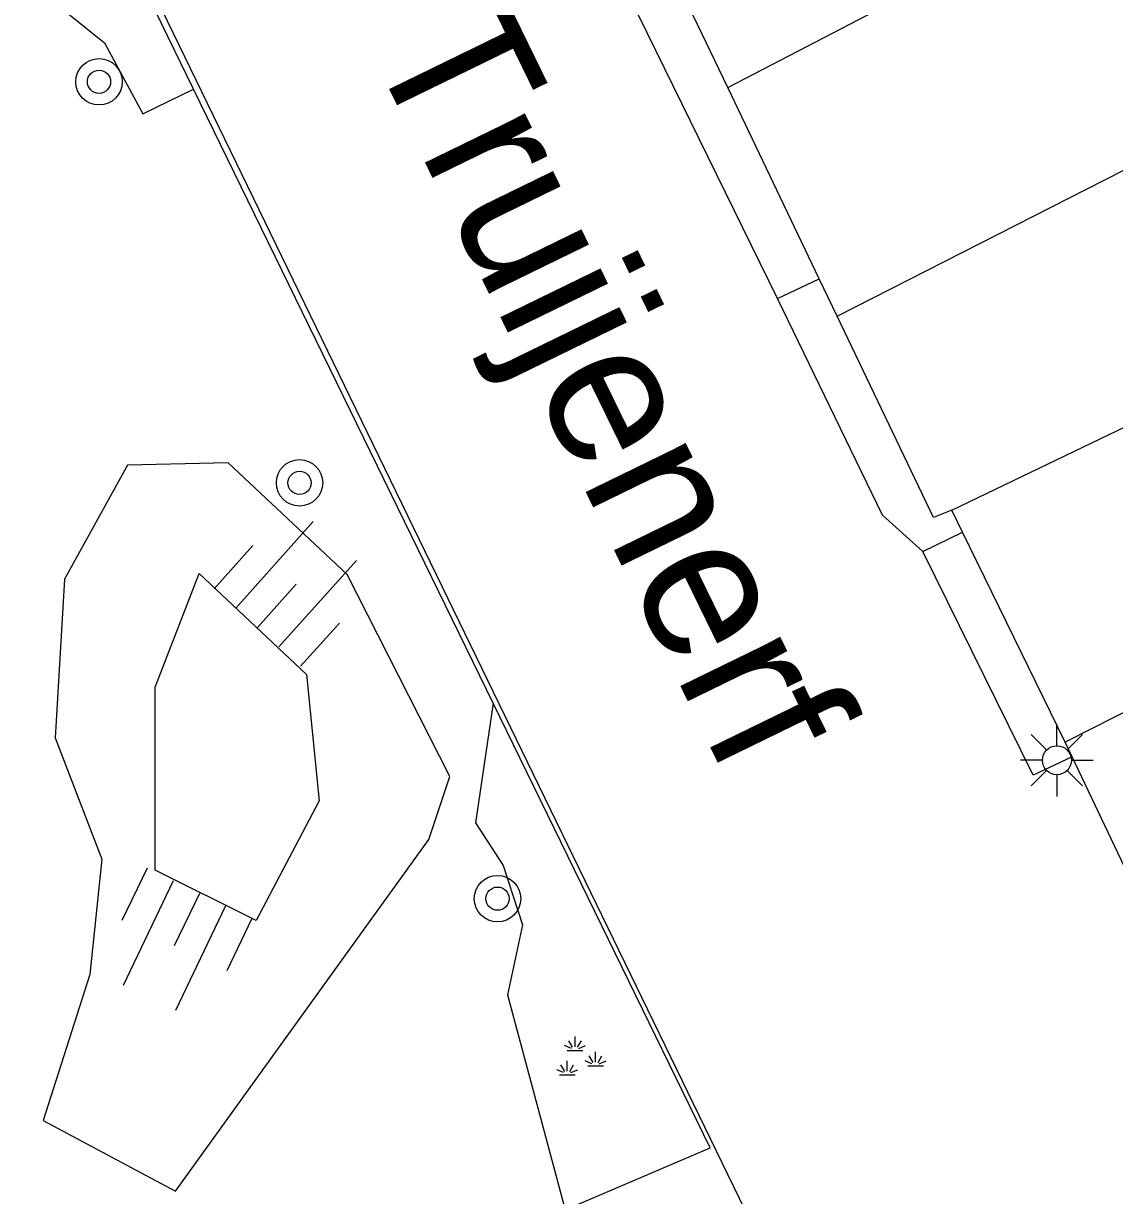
# Model space of a CAD drawing. Extents: x 132994 to 136000, y 393499 to 395512.
# Drawn here: x 134666.91 to 134685.71, y 394938.88 to 394959.08 of the extents above; entities that cross this region are included whole.
import ezdxf

# ---------------------------------------------------------------- set-up
doc = ezdxf.new("R2010")
doc.units = 0
for name, color, linetype in [('gg-afsc-hekwerk', 7, 'Continuous'), ('gg-afsc-muur', 7, 'Continuous'), ('gg-anno-openbare ruimte label', 7, 'Continuous'), ('gg-bbg-bijgebouw', 7, 'Continuous'), ('gg-bbg-gedigitaliseerde bijgebouw', 7, 'Continuous'), ('gg-bbg-tussenscheiding', 7, 'Continuous'), ('gg-knt-BGT kruinlijn', 7, 'Continuous'), ('gg-knt-bovenkant onderkant talud', 7, 'Continuous'), ('gg-knt-verharding', 7, 'Continuous'), ('gg-knt-verharding nz', 7, 'Continuous'), ('gt-grn-groengrens', 7, 'Continuous'), ('gt-symb-boom', 7, 'Continuous'), ('gt-symb-groenvak', 7, 'Continuous'), ('gt-symb-lichtmast', 7, 'Continuous'), ('gt-symb-talud symbool', 7, 'Continuous')]:
    doc.layers.add(name, color=color, linetype=linetype)

# ---------------------------------------------------------------- blocks, each defined once
blk = doc.blocks.new('gt0-BOOM')
at = {"layer": 'gt-symb-boom'}
for radius in [0.4, 0.2]:
    blk.add_circle((0, 0), radius, dxfattribs=at)
blk = doc.blocks.new('gt0-GRVAK')
at = {"layer": 'gt-symb-groenvak'}
for p, q in [((-0.11, 0.189), (-0.228, 0.24)), ((-0.091, 0.211), (-0.156, 0.322)), ((-0.047, 0.214), (-0.047, 0.393)), ((-0.004, 0.211), (0.061, 0.322)), ((0.015, 0.189), (0.133, 0.24)), ((-0.182, 0.153), (0.088, 0.153)), ((0.262, -0.052), (0.197, 0.059)), ((0.305, -0.049), (0.305, 0.13)), ((0.349, -0.052), (0.414, 0.059)), ((-0.245, -0.228), (-0.363, -0.177)), ((-0.226, -0.206), (-0.291, -0.095)), ((-0.183, -0.203), (-0.183, -0.024)), ((-0.139, -0.206), (-0.074, -0.095)), ((-0.12, -0.228), (-0.002, -0.177)), ((0.243, -0.074), (0.125, -0.023)), ((0.17, -0.11), (0.441, -0.11)), ((0.368, -0.074), (0.486, -0.023)), ((-0.318, -0.264), (-0.047, -0.264))]:
    blk.add_line(p, q, dxfattribs=at)
blk = doc.blocks.new('gt0-LMAST')
at = {"layer": 'gt-symb-lichtmast'}
for p, q in [((-0.005, 0.246), (-0.005, 0.621)), ((-0.182, 0.173), (-0.447, 0.438)), ((0.172, 0.173), (0.437, 0.438)), ((-0.255, -0.004), (-0.63, -0.004)), ((-0.182, -0.181), (-0.447, -0.446)), ((0.437, -0.446), (0.172, -0.181)), ((0.245, -0.004), (0.62, -0.004)), ((-0.005, -0.254), (-0.005, -0.629))]:
    blk.add_line(p, q, dxfattribs=at)
blk.add_circle((-0.005, -0.004), 0.25, dxfattribs=at)
blk = doc.blocks.new('gt0-TALUD_1')
at = {"layer": 'gt-symb-talud symbool'}
for p, q in [((-1, -1), (-1, 0)), ((-0.5, -2), (-0.5, 0)), ((0, -1), (0, 0)), ((0.5, -2), (0.5, 0)), ((1, -1), (1, 0))]:
    blk.add_line(p, q, dxfattribs=at)

msp = doc.modelspace()

# ---------------------------------------------------------------- linework, layer by layer
at = {"layer": 'gg-afsc-hekwerk'}
for p, q in [((134669.843, 394957.951), (134663.334, 394971.297)), ((134675.005, 394947.369), (134669.843, 394957.951)), ((134678.744, 394939.703), (134675.005, 394947.369)), ((134676.245, 394938.635), (134678.744, 394939.703))]:
    msp.add_line(p, q, dxfattribs=at)
at = {"layer": 'gg-afsc-muur'}
for p, q in [((134683.095, 394950.316), (134682.912, 394950.691)), ((134684.863, 394946.695), (134683.095, 394950.316))]:
    msp.add_line(p, q, dxfattribs=at)
at = {"layer": 'gg-bbg-bijgebouw'}
for p, q in [((134679.049, 394957.975), (134676.384, 394963.547)), ((134680.624, 394954.683), (134679.049, 394957.975)), ((134680.934, 394954.036), (134680.624, 394954.683)), ((134684.983, 394946.442), (134684.863, 394946.695)), ((134686.166, 394943.95), (134684.983, 394946.442))]:
    msp.add_line(p, q, dxfattribs=at)
msp.add_lwpolyline([(134682.912, 394950.691), (134682.594, 394950.566), (134680.934, 394954.036)], dxfattribs=at)
at = {"layer": 'gg-bbg-gedigitaliseerde bijgebouw'}
msp.add_line((134691.375, 394950.005), (134684.863, 394946.695), dxfattribs=at)
msp.add_lwpolyline([(134682.912, 394950.691), (134691.327, 394954.744), (134689.441, 394958.378)], dxfattribs=at)
at = {"layer": 'gg-bbg-tussenscheiding'}
msp.add_line((134680.934, 394954.036), (134689.441, 394958.378), dxfattribs=at)
msp.add_lwpolyline([(134679.049, 394957.975), (134685.093, 394961.117), (134690.152, 394963.671)], dxfattribs=at)
at = {"layer": 'gg-knt-BGT kruinlijn'}
msp.add_lwpolyline([(134670.921, 394943.621), (134669.181, 394944.491), (134669.181, 394947.644), (134669.942, 394949.601), (134671.791, 394947.862), (134672.008, 394945.687), (134670.921, 394943.621)], dxfattribs=at)
at = {"layer": 'gg-knt-bovenkant onderkant talud'}
msp.add_lwpolyline([(134670.443, 394951.512), (134668.704, 394951.468), (134667.624, 394949.504), (134667.458, 394946.771), (134668.265, 394944.677), (134668.06, 394942.694), (134667.253, 394940.175), (134669.536, 394938.958), (134673.898, 394945.017), (134674.263, 394946.105), (134672.491, 394949.584), (134670.443, 394951.512)], dxfattribs=at)
at = {"layer": 'gg-knt-verharding'}
for p, q in [((134679.987, 394937.322), (134659.054, 394980.427)), ((134679.906, 394954.339), (134675.429, 394963.482)), ((134679.906, 394954.339), (134680.624, 394954.683))]:
    msp.add_line(p, q, dxfattribs=at)
for points in [[(134682.408, 394949.981), (134681.714, 394950.607), (134679.906, 394954.339)], [(134684.983, 394946.442), (134684.313, 394946.126), (134682.408, 394949.981)]]:
    msp.add_lwpolyline(points, dxfattribs=at)
at = {"layer": 'gg-knt-verharding nz'}
msp.add_line((134682.408, 394949.981), (134683.095, 394950.316), dxfattribs=at)
at = {"layer": 'gt-grn-groengrens'}
for points in [[(134665.055, 394964.349), (134667.458, 394959.429), (134668.312, 394958.747), (134668.969, 394957.525), (134669.843, 394957.951)], [(134675.005, 394947.369), (134674.703, 394945.306), (134675.179, 394944.57), (134675.515, 394943.548), (134675.251, 394942.343), (134676.245, 394938.635)]]:
    msp.add_lwpolyline(points, dxfattribs=at)

# ---------------------------------------------------------------- block references
at = {"layer": 'gt-symb-boom'}
for p in [(134668.216, 394958.076), (134671.671, 394951.164), (134675.082, 394943.999)]:
    msp.add_blockref('gt0-BOOM', p, dxfattribs=at)
at = {"layer": 'gt-symb-groenvak'}
msp.add_blockref('gt0-GRVAK', (134676.466, 394941.229), dxfattribs=at)
at = {"layer": 'gt-symb-lichtmast'}
msp.add_blockref('gt0-LMAST', (134684.725, 394946.388), dxfattribs=at)
at = {"layer": 'gt-symb-talud symbool'}
for p, xscale, yscale, rotation in [((134670.944, 394948.672), 1.0006243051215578, 1.000624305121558, 138.11919018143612), ((134669.952, 394944.096), 1.0005463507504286, 1.0005463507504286, -25.643070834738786)]:
    msp.add_blockref('gt0-TALUD_1', p, dxfattribs=dict(at, xscale=xscale, yscale=yscale, rotation=rotation))

# ---------------------------------------------------------------- texts
at = {"layer": 'gg-anno-openbare ruimte label'}
msp.add_text('Jan Truijenerf', height=2.5, rotation=296, dxfattribs=at).set_placement((134670.065, 394964.407))

doc.saveas('drawing.dxf')
